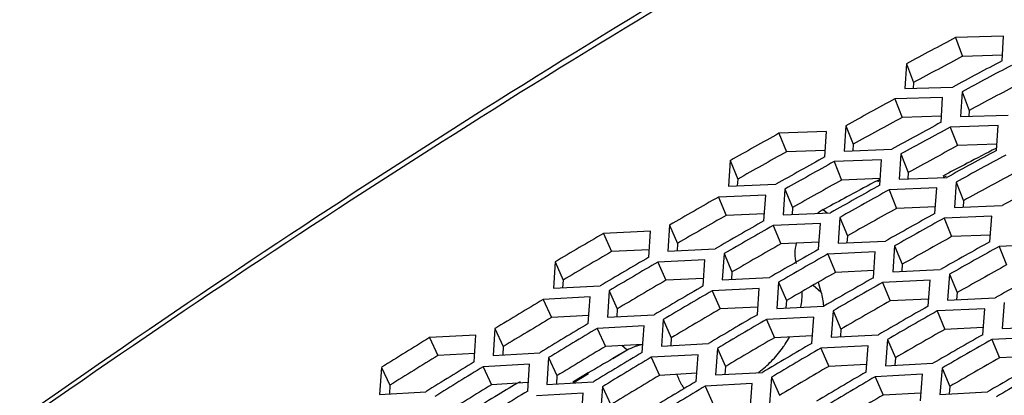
# Model space of a CAD drawing. Header units: millimetres. Extents: x 0 to 420, y 0 to 297.
# Tile 435 of 502: x 332.85 to 337.41, y 246.4 to 248.14. Entities that reach past the tile are written whole.
import ezdxf

# ---------------------------------------------------------------- set-up
doc = ezdxf.new("R2010")
doc.units = ezdxf.units.MM
doc.header["$LTSCALE"] = 23.1
doc.layers.get('0').update_dxf_attribs({"linetype": 'CONTINUOUS'})

msp = doc.modelspace()

# ---------------------------------------------------------------- linework, layer by layer
at = {"color": 3, "linetype": 'CONTINUOUS'}
for p, q in [((337.4096, 248.0621), (337.1877, 248.0557)), ((337.403, 247.9481), (337.4096, 248.0621)), ((336.9598, 247.9345), (336.9531, 247.8191)), ((336.9531, 247.8191), (337.1744, 247.8264)), ((337.1273, 247.7787), (336.9062, 247.7713)), ((337.1201, 247.6628), (337.1273, 247.7787)), ((337.2173, 247.8047), (337.2101, 247.6891)), ((337.2101, 247.6891), (337.4318, 247.6966)), ((336.6786, 247.6469), (336.6714, 247.5296)), ((337.3845, 247.6488), (337.1629, 247.6411)), ((337.3768, 247.5327), (337.3845, 247.6488)), ((336.5892, 247.6202), (336.3694, 247.6119)), ((336.5819, 247.5027), (336.5892, 247.6202)), ((336.6714, 247.5296), (336.8917, 247.5381)), ((336.9344, 247.5163), (336.9266, 247.3987)), ((336.1431, 247.4851), (336.1358, 247.3661)), ((336.8446, 247.4894), (336.6244, 247.4808)), ((336.8369, 247.3716), (336.8446, 247.4894)), ((336.9266, 247.3987), (337.1475, 247.4074)), ((336.1358, 247.3661), (336.3548, 247.3754)), ((337.1901, 247.3856), (337.1819, 247.2678)), ((336.3079, 247.3259), (336.089, 247.3165)), ((336.3001, 247.2064), (336.3079, 247.3259)), ((336.3971, 247.3534), (336.3893, 247.2342)), ((337.1001, 247.3586), (336.8793, 247.3497)), ((337.0918, 247.2405), (337.1001, 247.3586)), ((337.1819, 247.2678), (337.4032, 247.2767)), ((336.3893, 247.2342), (336.6088, 247.2437)), ((337.3555, 247.2278), (337.1343, 247.2186)), ((337.3468, 247.1094), (337.3555, 247.2278)), ((335.8631, 247.1866), (335.8553, 247.0657)), ((336.5616, 247.1941), (336.3423, 247.1844)), ((336.5533, 247.0743), (336.5616, 247.1941)), ((336.6511, 247.2218), (336.6429, 247.1023)), ((335.7744, 247.1584), (335.5569, 247.1481)), ((335.7666, 247.0372), (335.7744, 247.1584)), ((336.6429, 247.1023), (336.8628, 247.1121)), ((336.9052, 247.0902), (336.8964, 246.9704)), ((337.611, 247.0969), (337.3893, 247.0875)), ((335.8553, 247.0657), (336.0734, 247.0761)), ((336.1154, 247.054), (336.1071, 246.9328)), ((336.8154, 247.0623), (336.5955, 247.0523)), ((336.8066, 246.9423), (336.8154, 247.0623)), ((335.3324, 247.0158), (335.3245, 246.8933)), ((336.0264, 247.0256), (335.8085, 247.0151)), ((336.0181, 246.9042), (336.0264, 247.0256)), ((336.8964, 246.9704), (337.1168, 246.9805)), ((337.1592, 246.9585), (337.1499, 246.8385)), ((336.1071, 246.9328), (336.3257, 246.9435)), ((336.3677, 246.9214), (336.3589, 246.7999)), ((337.0691, 246.9305), (336.8488, 246.9203)), ((337.0598, 246.8102), (337.0691, 246.9305)), ((335.3245, 246.8933), (335.5412, 246.9044)), ((335.583, 246.8822), (335.5746, 246.7594)), ((336.2785, 246.8928), (336.06, 246.882)), ((336.2696, 246.7711), (336.2785, 246.8928)), ((335.4945, 246.8532), (335.278, 246.8418)), ((335.4862, 246.7301), (335.4945, 246.8532)), ((337.1499, 246.8385), (337.3709, 246.8488)), ((337.4132, 246.8269), (337.4035, 246.7066)), ((335.5746, 246.7594), (335.7918, 246.7708)), ((336.3589, 246.7999), (336.578, 246.8108)), ((336.62, 246.7887), (336.6107, 246.667)), ((337.3228, 246.7987), (337.1021, 246.7882)), ((337.3131, 246.6781), (337.3228, 246.7987)), ((335.8335, 246.7485), (335.8247, 246.6255)), ((336.5305, 246.76), (336.3116, 246.7489)), ((336.5212, 246.6381), (336.5305, 246.76)), ((335.0538, 246.7065), (335.0455, 246.582)), ((335.7448, 246.7194), (335.5278, 246.7077)), ((335.736, 246.596), (335.7448, 246.7194)), ((336.6107, 246.667), (336.8303, 246.6782)), ((337.4035, 246.7066), (337.6249, 246.7172)), ((334.966, 246.6768), (334.7509, 246.6647)), ((334.9576, 246.5521), (334.966, 246.6768)), ((335.8247, 246.6255), (336.0424, 246.6372)), ((336.8723, 246.6561), (336.8625, 246.5341)), ((337.5766, 246.6669), (337.3553, 246.6561)), ((335.0455, 246.582), (335.2613, 246.5943)), ((336.0841, 246.6149), (336.0748, 246.4916)), ((336.7825, 246.6273), (336.5631, 246.6159)), ((336.7727, 246.505), (336.7825, 246.6273)), ((335.2146, 246.542), (334.999, 246.5296)), ((335.2058, 246.417), (335.2146, 246.542)), ((335.3027, 246.5718), (335.2939, 246.4471)), ((335.9951, 246.5856), (335.7776, 246.5737)), ((335.9858, 246.4619), (335.9951, 246.5856)), ((336.8625, 246.5341), (337.0826, 246.5456)), ((334.5282, 246.5269), (334.5198, 246.4009)), ((336.0748, 246.4916), (336.293, 246.5036)), ((337.1246, 246.5235), (337.1144, 246.4012)), ((335.2939, 246.4471), (335.5101, 246.4596)), ((336.2455, 246.4518), (336.0275, 246.4396)), ((336.2357, 246.3279), (336.2455, 246.4518)), ((336.3347, 246.4813), (336.3249, 246.3577)), ((337.0345, 246.4945), (336.8146, 246.4828)), ((337.0243, 246.3719), (337.0345, 246.4945)), ((334.5198, 246.4009), (334.7341, 246.4139)), ((335.4632, 246.4072), (335.2471, 246.3945)), ((335.4539, 246.2819), (335.4632, 246.4072)), ((335.5516, 246.4372), (335.5423, 246.3122)), ((337.1144, 246.4012), (337.3349, 246.413))]:
    msp.add_line(p, q, dxfattribs=at)
at = {"color": 7, "linetype": 'CONTINUOUS'}
for p, q in [((337.1877, 248.0557), (337.2201, 247.9688)), ((337.4045, 247.974), (337.2201, 247.9688)), ((336.9598, 247.9345), (336.9928, 247.8479)), ((336.9928, 247.8479), (336.9913, 247.8204)), ((337.2173, 247.8047), (337.2503, 247.7181)), ((336.9062, 247.7713), (336.9397, 247.6849)), ((337.1219, 247.691), (336.9397, 247.6849)), ((337.2503, 247.7181), (337.2487, 247.6904)), ((336.6786, 247.6469), (336.7127, 247.5609)), ((337.1629, 247.6411), (337.1964, 247.5548)), ((336.3694, 247.6119), (336.404, 247.5262)), ((336.7127, 247.5609), (336.711, 247.5312)), ((337.3787, 247.561), (337.1964, 247.5548)), ((336.5838, 247.5329), (336.404, 247.5262)), ((336.9344, 247.5163), (336.9685, 247.4302)), ((336.1431, 247.4851), (336.1783, 247.3996)), ((336.6244, 247.4808), (336.659, 247.3951)), ((336.9685, 247.4302), (336.9666, 247.4003)), ((337.1423, 247.4211), (337.1286, 247.4139)), ((337.1442, 247.4138), (337.1304, 247.4067)), ((336.1783, 247.3996), (336.1764, 247.3678)), ((336.8389, 247.402), (336.659, 247.3951)), ((336.8267, 247.3935), (336.8371, 247.399)), ((336.828, 247.3887), (336.8384, 247.3941)), ((337.1901, 247.3856), (337.2242, 247.2996)), ((336.089, 247.3165), (336.1247, 247.2313)), ((336.3971, 247.3534), (336.4323, 247.268)), ((336.8793, 247.3497), (336.9139, 247.264)), ((337.094, 247.2711), (336.9139, 247.264)), ((337.2242, 247.2996), (337.2222, 247.2694)), ((336.3022, 247.2389), (336.1247, 247.2313)), ((336.4323, 247.268), (336.4303, 247.236)), ((336.5749, 247.258), (336.5957, 247.2693)), ((336.5749, 247.258), (336.5959, 247.2688)), ((336.5749, 247.258), (336.5922, 247.243)), ((335.8631, 247.1866), (335.8994, 247.1018)), ((336.3423, 247.1844), (336.3779, 247.0992)), ((336.6511, 247.2218), (336.6863, 247.1364)), ((337.1343, 247.2186), (337.1689, 247.1329)), ((335.5569, 247.1481), (335.5937, 247.0636)), ((336.6863, 247.1364), (336.6842, 247.1042)), ((337.3491, 247.1402), (337.1689, 247.1329)), ((335.8994, 247.1018), (335.8972, 247.0677)), ((335.8994, 247.1018), (335.8972, 247.0677)), ((336.5556, 247.107), (336.3779, 247.0992)), ((336.9052, 247.0902), (336.9403, 247.0047)), ((335.7688, 247.0717), (335.5937, 247.0636)), ((336.1154, 247.054), (336.1517, 246.9692)), ((336.5955, 247.0523), (336.6312, 246.9672)), ((337.3893, 247.0875), (337.4239, 247.0018)), ((335.3324, 247.0158), (335.3697, 246.9316)), ((335.8085, 247.0151), (335.8452, 246.9305)), ((336.9403, 247.0047), (336.9381, 246.9723)), ((336.1517, 246.9692), (336.1494, 246.9349)), ((336.809, 246.9751), (336.6312, 246.9672)), ((337.1592, 246.9585), (337.1944, 246.8731)), ((335.3697, 246.9316), (335.3675, 246.8955)), ((335.3697, 246.9316), (335.3675, 246.8955)), ((336.0205, 246.9389), (335.8452, 246.9305)), ((336.3677, 246.9214), (336.404, 246.8365)), ((336.5277, 246.9079), (336.5638, 246.8766)), ((336.5504, 246.9221), (336.5638, 246.8766)), ((336.8488, 246.9203), (336.8845, 246.8351)), ((335.583, 246.8822), (335.6203, 246.798)), ((336.06, 246.882), (336.0967, 246.7975)), ((337.1944, 246.8731), (337.192, 246.8405)), ((335.278, 246.8418), (335.3158, 246.7579)), ((336.404, 246.8365), (336.4016, 246.8021)), ((337.0624, 246.8433), (336.8845, 246.8351)), ((335.6203, 246.798), (335.6179, 246.7617)), ((335.6203, 246.798), (335.6179, 246.7617)), ((336.2722, 246.8061), (336.0967, 246.7975)), ((336.62, 246.7887), (336.6563, 246.7039)), ((337.1021, 246.7882), (337.1377, 246.703)), ((335.4887, 246.7668), (335.3158, 246.7579)), ((335.8335, 246.7485), (335.8709, 246.6644)), ((336.3116, 246.7489), (336.3483, 246.6644)), ((335.0538, 246.7065), (335.0922, 246.6229)), ((335.5278, 246.7077), (335.5656, 246.6238)), ((336.6563, 246.7039), (336.6537, 246.6692)), ((337.3158, 246.7114), (337.1377, 246.703)), ((334.7509, 246.6647), (334.7897, 246.5814)), ((335.7387, 246.633), (335.5656, 246.6238)), ((335.8709, 246.6644), (335.8683, 246.6278)), ((335.8709, 246.6644), (335.8683, 246.6278)), ((336.5239, 246.6732), (336.3483, 246.6644)), ((336.8723, 246.6561), (336.9086, 246.5713)), ((337.3553, 246.6561), (337.391, 246.571)), ((334.9603, 246.5909), (334.7897, 246.5814)), ((335.0922, 246.6229), (335.0898, 246.5845)), ((335.6665, 246.6059), (335.6002, 246.5675)), ((335.6665, 246.6059), (335.6006, 246.566)), ((335.6665, 246.6059), (335.6412, 246.6278)), ((336.0841, 246.6149), (336.1215, 246.5307)), ((336.5631, 246.6159), (336.5998, 246.5313)), ((335.3027, 246.5718), (335.3411, 246.4883)), ((335.7776, 246.5737), (335.8154, 246.4897)), ((336.9086, 246.5713), (336.9059, 246.5364)), ((336.9086, 246.5713), (336.9059, 246.5364)), ((337.5692, 246.5796), (337.391, 246.571)), ((334.5282, 246.5269), (334.5676, 246.444)), ((334.999, 246.5296), (335.0378, 246.4463)), ((335.4861, 246.5009), (335.4145, 246.4589)), ((335.4873, 246.4974), (335.416, 246.4542)), ((335.9887, 246.4991), (335.8154, 246.4897)), ((336.1215, 246.5307), (336.1188, 246.494)), ((336.1215, 246.5307), (336.1188, 246.494)), ((336.7756, 246.5404), (336.5998, 246.5313)), ((337.1246, 246.5235), (337.1609, 246.4387)), ((335.2085, 246.456), (335.0378, 246.4463)), ((335.3411, 246.4883), (335.3385, 246.4497)), ((335.3411, 246.4883), (335.3385, 246.4497)), ((336.3347, 246.4813), (336.372, 246.3971)), ((336.8146, 246.4828), (336.8514, 246.3983)), ((334.5676, 246.444), (334.565, 246.4036)), ((334.5676, 246.444), (334.565, 246.4036)), ((335.5516, 246.4372), (335.59, 246.3536)), ((336.0275, 246.4396), (336.0653, 246.3557)), ((337.0273, 246.4075), (336.8514, 246.3983)), ((337.1609, 246.4387), (337.158, 246.4036))]:
    msp.add_line(p, q, dxfattribs=at)
at = {"color": 3, "linetype": 'CONTINUOUS'}
for centre, radius, start, end in [((356.9963, 210.5629), 42.4039, 117.84888, 118.19762), ((357.2814, 210.3231), 42.5534, 117.84888, 118.19762), ((357.3385, 210.2751), 42.5833, 117.84888, 118.19762), ((357.3233, 210.1299), 42.8221, 118.4759, 118.82286), ((357.609, 209.8891), 42.9727, 118.4759, 118.82286), ((357.6662, 209.8409), 43.0028, 118.4759, 118.82286), ((357.3078, 209.9925), 43.0539, 119.09972, 119.44495), ((357.5941, 209.7507), 43.2056, 119.09972, 119.44495), ((357.9519, 209.6001), 43.1534, 118.4759, 118.82286), ((358.009, 209.5519), 43.1835, 118.4759, 118.82286), ((357.6514, 209.7024), 43.2359, 119.09972, 119.44495), ((357.9376, 209.4605), 43.3877, 119.09972, 119.44495), ((358.2947, 209.3111), 43.3341, 118.4759, 118.82286), ((357.636, 209.5719), 43.4617, 119.72045, 120.064), ((357.9949, 209.4122), 43.418, 119.09972, 119.44495), ((358.2811, 209.1704), 43.5697, 119.09972, 119.44495), ((357.9228, 209.3292), 43.6145, 119.72045, 120.064), ((357.9802, 209.2806), 43.6451, 119.72045, 120.064), ((358.3384, 209.122), 43.6001, 119.09972, 119.44495), ((357.6198, 209.4498), 43.6799, 120.33818, 120.6801), ((358.6247, 208.8802), 43.7518, 119.09972, 119.44495), ((358.267, 209.0378), 43.7979, 119.72045, 120.064), ((358.3243, 208.9893), 43.8285, 119.72045, 120.064), ((358.6819, 208.8318), 43.7821, 119.09972, 119.44495), ((357.9071, 209.2061), 43.8338, 120.33818, 120.6801), ((357.9646, 209.1573), 43.8646, 120.33818, 120.6801), ((358.9682, 208.59), 43.9338, 119.09972, 119.44495), ((358.6112, 208.7465), 43.9813, 119.72045, 120.064), ((358.6685, 208.6979), 44.0119, 119.72045, 120.064), ((358.252, 208.9136), 44.0185, 120.33818, 120.6801), ((358.3095, 208.8648), 44.0493, 120.33818, 120.6801), ((357.9479, 209.0425), 44.0762, 120.953, 121.29335), ((358.5968, 208.6211), 44.2032, 120.33818, 120.6801), ((358.9553, 208.4551), 44.1647, 119.72045, 120.064), ((359.0127, 208.4066), 44.1953, 119.72045, 120.064), ((358.2358, 208.7978), 44.2312, 120.953, 121.29335), ((358.6543, 208.5724), 44.234, 120.33818, 120.6801), ((358.2934, 208.7489), 44.2622, 120.953, 121.29335), ((359.2995, 208.1638), 44.3481, 119.72045, 120.064), ((357.9298, 208.9362), 44.2798, 121.56501, 121.90384), ((358.9417, 208.3286), 44.3879, 120.33818, 120.6801), ((359.3569, 208.1152), 44.3787, 119.72045, 120.064), ((358.5813, 208.5043), 44.4172, 120.953, 121.29335), ((358.9991, 208.2799), 44.4187, 120.33818, 120.6801), ((358.2183, 208.6907), 44.4358, 121.56501, 121.90384), ((358.6389, 208.4553), 44.4482, 120.953, 121.29335), ((359.6437, 207.8725), 44.5315, 119.72045, 120.064), ((358.276, 208.6416), 44.467, 121.56501, 121.90384), ((359.2865, 208.0362), 44.5726, 120.33818, 120.6801), ((359.7011, 207.8239), 44.5621, 119.72045, 120.064), ((358.9268, 208.2107), 44.6032, 120.953, 121.29335), ((359.344, 207.9874), 44.6034, 120.33818, 120.6801), ((358.5644, 208.396), 44.6231, 121.56501, 121.90384), ((358.9844, 208.1618), 44.6342, 120.953, 121.29335)]:
    msp.add_arc(centre, radius, start, end, dxfattribs=at)
at = {"color": 7, "linetype": 'CONTINUOUS'}
for centre, radius, start, end in [((356.9766, 210.5746), 42.2924, 117.84888, 118.19762), ((357.3188, 210.2868), 42.4717, 117.84888, 118.19762), ((357.3032, 210.1423), 42.7097, 118.4759, 118.82286), ((357.6461, 209.8533), 42.8904, 118.4759, 118.82286), ((357.2874, 210.0057), 42.9406, 119.09972, 119.44495), ((356.0933, 211.3895), 40.7114, 117.37415, 117.58565), ((356.1327, 211.3141), 40.7965, 117.58563, 117.74194), ((357.9889, 209.5644), 43.0711, 118.4759, 118.82286), ((357.6309, 209.7155), 43.1227, 119.09972, 119.44495), ((356.1423, 211.1938), 41.0306, 118.08363, 118.29002), ((356.1798, 211.124), 41.1098, 118.29, 118.44956), ((357.6151, 209.5859), 43.3476, 119.72045, 120.064), ((336.6903, 247.0459), 0.2414, 118.5579, 125.8229), ((357.9744, 209.4254), 43.3048, 119.09972, 119.44495), ((357.9593, 209.2945), 43.531, 119.72045, 120.064), ((358.3179, 209.1352), 43.4868, 119.09972, 119.44495), ((357.5985, 209.4644), 43.565, 120.33818, 120.6801), ((358.6614, 208.845), 43.6689, 119.09972, 119.44495), ((358.3035, 209.0032), 43.7144, 119.72045, 120.064), ((357.9433, 209.1719), 43.7497, 120.33818, 120.6801), ((358.6476, 208.7118), 43.8978, 119.72045, 120.064), ((358.2881, 208.8795), 43.9344, 120.33818, 120.6801), ((357.9262, 209.0578), 43.9605, 120.953, 121.29335), ((358.9918, 208.4205), 44.0812, 119.72045, 120.064), ((335.7649, 246.457), 0.1769, 98.5367, 102.392), ((358.633, 208.587), 44.1191, 120.33818, 120.6801), ((335.9567, 246.9258), 0.5289, 325.1828, 326.619), ((335.9652, 246.9203), 0.5188, 326.6083, 330.8165), ((358.2717, 208.7642), 44.1465, 120.953, 121.29335), ((335.9538, 246.9278), 0.5324, 316.7432, 325.1857), ((357.9077, 208.9522), 44.1633, 121.56501, 121.90384), ((356.7419, 210.2114), 42.0564, 120.17879, 120.35867), ((335.9596, 246.9224), 0.5244, 308.2064, 316.737), ((359.336, 208.1291), 44.2646, 119.72045, 120.064), ((335.9676, 246.9125), 0.5118, 306.5756, 308.1888), ((358.9778, 208.2945), 44.3038, 120.33818, 120.6801), ((356.7843, 210.0564), 42.3368, 120.69833, 120.85969), ((358.6172, 208.4706), 44.3325, 120.953, 121.29335), ((358.2538, 208.6575), 44.3506, 121.56501, 121.90384), ((336.1273, 246.5661), 0.2403, 210.4446, 214.99), ((356.8314, 209.9775), 42.4287, 120.8597, 121.04247), ((359.3227, 208.002), 44.4885, 120.33818, 120.6801)]:
    msp.add_arc(centre, radius, start, end, dxfattribs=at)
for points, knots in [([(325.7915, 240.4092), (326.9563, 241.5423), (329.3493, 243.6919), (333.1252, 246.5612), (336.9793, 248.9908), (339.6313, 250.325), (340.9508, 250.897)], [0, 0, 0, 0, 0.263163, 0.520257, 0.7671, 1, 1, 1, 1]), ([(335.6507, 242.3708), (337.7736, 243.9181), (342.1785, 246.6247), (346.9884, 248.5386), (349.4067, 249.2373)], [0, 0, 0, 0, 0.510671, 1, 1, 1, 1]), ([(335.7269, 246.6298), (335.7225, 246.6289), (335.7138, 246.6266), (335.7052, 246.6237), (335.7009, 246.6221)], [0, 0, 0, 0, 0.495133, 1, 1, 1, 1])]:
    msp.add_open_spline(points, degree=3, knots=knots, dxfattribs=at)
at = {"color": 3, "linetype": 'CONTINUOUS'}
msp.add_open_spline([(325.7974, 240.403), (326.9577, 241.5322), (329.3436, 243.674), (333.1141, 246.5301), (336.9676, 248.951), (339.6175, 250.2875), (340.9356, 250.8661)], degree=3, knots=[0, 0, 0, 0, 0.262658, 0.519459, 0.766458, 1, 1, 1, 1], dxfattribs=at)
at = {"color": 7, "linetype": 'CONTINUOUS'}
for points in [[(336.4504, 247.0087), (336.4416, 247.0387), (336.4431, 247.0723), (336.4511, 247.1025)], [(336.4759, 246.8777), (336.4761, 246.8535), (336.4737, 246.8292), (336.4692, 246.8055)], [(336.5638, 246.8766), (336.5701, 246.8553), (336.5738, 246.8331), (336.5752, 246.811)], [(335.7009, 246.6221), (335.689, 246.6178), (335.6774, 246.6123), (335.6665, 246.6059)], [(335.9201, 246.4443), (335.9109, 246.4599), (335.9035, 246.4766), (335.8978, 246.4938)]]:
    msp.add_open_spline(points, degree=3, dxfattribs=at)

doc.saveas('drawing.dxf')
